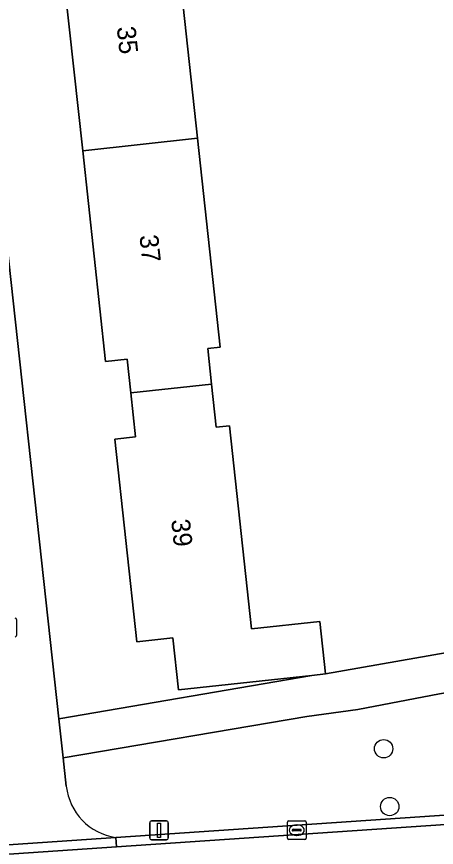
# Model space of a CAD drawing. Extents: x 162661 to 163484, y 380247 to 381230.
# Drawn here: x 162935.49 to 162957.93, y 380348.4 to 380392.8 of the extents above; entities that cross this region are included whole.
import ezdxf

# ---------------------------------------------------------------- set-up
doc = ezdxf.new("R2010")
doc.units = 0
for name, color, linetype in [('IMGEO_Boom', 7, 'Continuous'), ('IMGEO_Erf', 7, 'Continuous'), ('IMGEO_Groenvoorziening', 7, 'Continuous'), ('IMGEO_Kolk', 7, 'Continuous'), ('IMGEO_Lichtmast', 7, 'Continuous'), ('IMGEO_Pand', 7, 'Continuous'), ('IMGEO_Pand_nummerreeks', 7, 'Continuous'), ('IMGEO_Rijbaan_lokaal_gesloten', 7, 'Continuous'), ('IMGEO_Rijbaan_lokaal_open', 7, 'Continuous'), ('IMGEO_Rioolput', 7, 'Continuous'), ('IMGEO_Voetpad_open', 7, 'Continuous')]:
    doc.layers.add(name, color=color, linetype=linetype)

msp = doc.modelspace()

# ---------------------------------------------------------------- linework, layer by layer
at = {"layer": 'IMGEO_Boom'}
for centre in [(162955.105, 380353.675), (162955.435, 380350.586)]:
    msp.add_circle(centre, 0.489, dxfattribs=at)
at = {"layer": 'IMGEO_Erf'}
for points in [[(162943.939, 380397.468), (162945.155, 380386.295), (162946.371, 380375.13), (162945.703, 380375.057), (162945.909, 380373.16), (162946.16, 380370.851), (162946.868, 380370.928), (162948.049, 380360.077), (162951.696, 380360.474), (162952.002, 380357.671), (162987.152, 380363.833), (162992.818, 380364.786), (162980.426, 380416.595)], [(162931.642, 380410.639), (162934.361, 380386.086), (162937.748, 380355.281), (162951.261, 380357.59), (162944.136, 380356.815), (162943.832, 380359.601), (162941.922, 380359.393), (162940.743, 380370.221), (162941.851, 380370.341), (162941.595, 380372.69), (162941.398, 380374.497), (162940.248, 380374.372), (162939.023, 380385.627), (162937.824, 380396.641)]]:
    msp.add_lwpolyline(points, dxfattribs=at)
at = {"layer": 'IMGEO_Groenvoorziening'}
msp.add_lwpolyline([(162940.787, 380348.935), (163006.568, 380353.401), (163005.21, 380364.635), (163000, 380363.76), (162991.897, 380362.399), (162989.055, 380361.908), (162973.327, 380359.209), (162958.085, 380356.605), (162953.727, 380355.77), (162950.999, 380355.403), (162937.978, 380353.182), (162938.144, 380351.678)], dxfattribs=at)
msp.add_arc((162941.239, 380352.015), 3.113, 186.2133, 261.6593, dxfattribs=at)
at = {"layer": 'IMGEO_Kolk'}
for p, q in [((162949.964, 380348.901), (162949.964, 380349.753)), ((162950.039, 380349.827), (162950.891, 380349.827)), ((162950.452, 380349.607), (162950.477, 380349.607)), ((162950.965, 380349.753), (162950.965, 380348.901)), ((162950.223, 380349.321), (162950.223, 380349.333)), ((162950.661, 380349.284), (162950.263, 380349.284)), ((162950.266, 380349.37), (162950.664, 380349.37)), ((162950.475, 380349.047), (162950.45, 380349.047)), ((162950.707, 380349.333), (162950.707, 380349.321)), ((162950.891, 380348.827), (162950.039, 380348.827))]:
    msp.add_line(p, q, dxfattribs=at)
for points in [[(162949.964, 380348.901), (162949.964, 380349.753)], [(162950.039, 380349.827), (162950.891, 380349.827)], [(162950.965, 380349.753), (162950.965, 380348.901)], [(162950.891, 380348.827), (162950.039, 380348.827)]]:
    msp.add_lwpolyline(points, dxfattribs=at)
for centre, radius, start, end in [((162950.041, 380349.751), 0.0765, 91.552, 178.448), ((162950.041, 380349.751), 0.0765, 91.552, 178.448), ((162950.889, 380349.751), 0.0765, 1.552, 88.448), ((162950.889, 380349.751), 0.0765, 1.552, 88.448), ((162950.263, 380349.33), 0.0403, 85.8775, 175.7526), ((162950.26, 380349.32), 0.0366, 178.938, 274.7102), ((162950.664, 380349.327), 0.043, 264.8664, 352.4533), ((162950.668, 380349.332), 0.0386, 1.7309, 96.639), ((162950.041, 380348.903), 0.0765, 181.552, 268.448), ((162950.041, 380348.903), 0.0765, 181.552, 268.448), ((162950.889, 380348.903), 0.0765, 271.552, 358.448), ((162950.889, 380348.903), 0.0765, 271.552, 358.448)]:
    msp.add_arc(centre, radius, start, end, dxfattribs=at)
for centre, major_axis, ratio, start_param, end_param in [((162950.451, 380349.327), (-0.387, 0.002), 0.722429, 4.712389, 7.853982), ((162950.476, 380349.327), (-0.39, 0.002), 0.717154, 1.570796, 4.712389)]:
    msp.add_ellipse(centre, major_axis=major_axis, ratio=ratio, start_param=start_param, end_param=end_param, dxfattribs=at)
at = {"layer": 'IMGEO_Lichtmast'}
for p, q in [((162942.604, 380348.915), (162942.604, 380349.715)), ((162942.604, 380349.715), (162942.604, 380348.915)), ((162942.704, 380349.815), (162943.494, 380349.815)), ((162943.494, 380349.815), (162942.704, 380349.815)), ((162943.594, 380349.715), (162943.594, 380348.915)), ((162943.594, 380348.915), (162943.594, 380349.715)), ((162943.494, 380348.815), (162942.704, 380348.815)), ((162942.704, 380348.815), (162943.494, 380348.815))]:
    msp.add_line(p, q, dxfattribs=at)
msp.add_lwpolyline([(162943.024, 380349.69), (162943.174, 380349.69), (162943.174, 380348.94), (162943.024, 380348.94), (162943.024, 380349.69)], dxfattribs=at)
for centre, start, end in [((162942.704, 380349.715), 90, 180), ((162942.704, 380349.715), 90, 180), ((162943.494, 380349.715), 0, 90), ((162943.494, 380349.715), 360, 90), ((162942.704, 380348.915), 180, 270), ((162942.704, 380348.915), 180, 270), ((162943.494, 380348.915), 270, 0), ((162943.494, 380348.915), 270, 0)]:
    msp.add_arc(centre, 0.1, start, end, dxfattribs=at)
at = {"layer": 'IMGEO_Pand'}
for points in [[(162943.129, 380399.291), (162938.908, 380398.832), (162939.131, 380396.783), (162937.824, 380396.641), (162939.023, 380385.627), (162945.155, 380386.295), (162943.939, 380397.468), (162943.335, 380397.402)], [(162941.595, 380372.69), (162945.909, 380373.16), (162945.703, 380375.057), (162946.371, 380375.13), (162945.155, 380386.295), (162939.023, 380385.627), (162940.248, 380374.372), (162941.398, 380374.497)], [(162941.595, 380372.69), (162941.851, 380370.341), (162940.743, 380370.221), (162941.922, 380359.393), (162943.832, 380359.601), (162944.136, 380356.815), (162951.261, 380357.59), (162952.002, 380357.671), (162951.696, 380360.474), (162948.049, 380360.077), (162946.868, 380370.928), (162946.16, 380370.851), (162945.909, 380373.16)]]:
    msp.add_lwpolyline(points, close=True, dxfattribs=at)
at = {"layer": 'IMGEO_Rijbaan_lokaal_gesloten'}
msp.add_lwpolyline([(163054.493, 380356.141), (162940.821, 380348.438), (162934.53, 380348.012), (162935.401, 380343.628), (163028.95, 380349.989), (163129.435, 380356.95), (163129.13, 380361.35)], dxfattribs=at)
at = {"layer": 'IMGEO_Rijbaan_lokaal_open'}
for points in [[(163054.471, 380356.654), (163008.76, 380353.55), (163006.568, 380353.401), (162940.787, 380348.935), (162940.821, 380348.438), (163054.493, 380356.141)], [(162934.53, 380348.012), (162940.821, 380348.438), (162940.787, 380348.935), (162934.504, 380348.508)]]:
    msp.add_lwpolyline(points, dxfattribs=at)
at = {"layer": 'IMGEO_Rioolput'}
msp.add_line((162935.488, 380360.587), (162935.488, 380359.735), dxfattribs=at)
msp.add_lwpolyline([(162935.488, 380360.587), (162935.488, 380359.735)], dxfattribs=at)
for centre, start, end in [((162935.412, 380360.585), 1.552, 88.448), ((162935.412, 380360.585), 1.552, 88.448), ((162935.412, 380359.737), 271.552, 358.448), ((162935.412, 380359.737), 271.552, 358.448)]:
    msp.add_arc(centre, 0.0765, start, end, dxfattribs=at)
at = {"layer": 'IMGEO_Voetpad_open'}
for points in [[(162938.144, 380351.678), (162937.978, 380353.182), (162937.748, 380355.281), (162934.361, 380386.086)], [(162934.504, 380348.508), (162940.787, 380348.935)]]:
    msp.add_lwpolyline(points, dxfattribs=at)
msp.add_lwpolyline([(163005.21, 380364.635), (163006.568, 380353.401), (163008.76, 380353.55), (163007.348, 380365.222), (163057.264, 380373.948), (163056.95, 380375.873), (163011.947, 380368.147), (163006.844, 380367.252), (162992.818, 380364.786), (162987.152, 380363.833), (162952.002, 380357.671), (162951.261, 380357.59), (162937.748, 380355.281), (162937.978, 380353.182), (162950.999, 380355.403), (162953.727, 380355.77), (162958.085, 380356.605), (162973.327, 380359.209), (162989.055, 380361.908), (162991.897, 380362.399), (163000, 380363.76)], close=True, dxfattribs=at)
msp.add_arc((162941.239, 380352.015), 3.113, 186.2133, 261.6593, dxfattribs=at)

# ---------------------------------------------------------------- texts
at = {"layer": 'IMGEO_Pand_nummerreeks'}
for s, rotation, p in [('35', 276.2128, (162940.839, 380392.229)), ('37', 276.2116, (162942.051, 380381.094)), ('39', 276.2141, (162943.748, 380365.902))]:
    msp.add_text(s, height=1, rotation=rotation, dxfattribs=at).set_placement(p)

doc.saveas('drawing.dxf')
